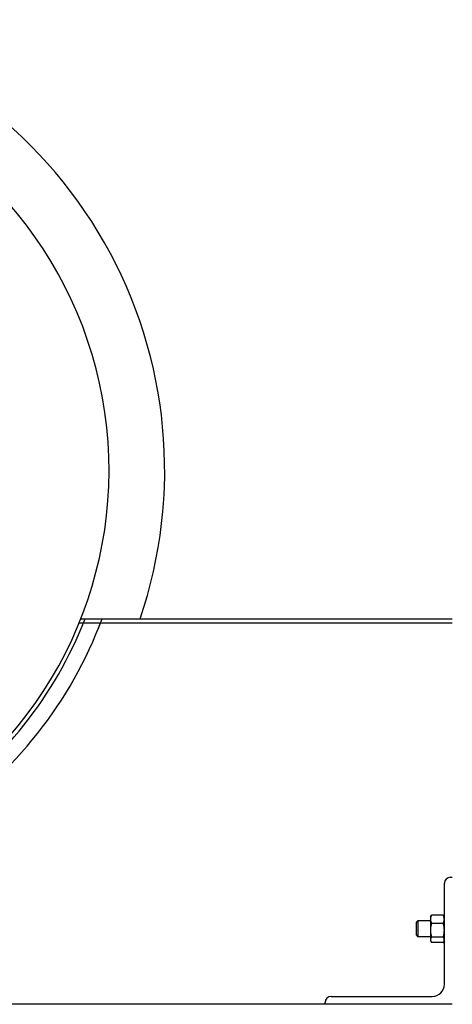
# Model space of a CAD drawing. Header units: inches. Extents: x 18 to 846, y -44 to 561.
# Tile 521 of 642: x 741 to 754, y 93 to 124. Entities that reach past the tile are written whole.
import ezdxf

# ---------------------------------------------------------------- set-up
doc = ezdxf.new("R2010")
doc.units = ezdxf.units.IN
doc.header["$LTSCALE"] = 24
doc.header["$MEASUREMENT"] = 0
doc.layers.add('Visible (ANSI)', color=7, linetype='Continuous', lineweight=30)

msp = doc.modelspace()

# ---------------------------------------------------------------- linework, layer by layer
at = {"layer": 'Visible (ANSI)'}
for p, q in [((754.1258, 104.8315), (742.38768, 104.8315)), ((742.44161, 104.966), (744.30547, 104.966)), ((754.1258, 104.8315), (743.06001, 104.8315)), ((744.30547, 104.966), (754.1258, 104.966)), ((754.0658, 96.8315), (754.1258, 96.8315)), ((753.8758, 93.4615), (753.8758, 96.6415)), ((753.4378, 95.5815), (753.45751, 95.61564)), ((753.4378, 95.5815), (753.4378, 95.50823)), ((753.4378, 95.50823), (753.4378, 95.16451)), ((753.84231, 95.63679), (753.4713, 95.63679)), ((753.8758, 95.5815), (753.8561, 95.61564)), ((753.0008, 95.40931), (753.04658, 95.4565)), ((753.0008, 95.00369), (753.0008, 95.40931)), ((753.04658, 95.4565), (753.04658, 94.9565)), ((753.4378, 95.4565), (753.04658, 95.4565)), ((753.84231, 95.37966), (753.4713, 95.37966)), ((753.0008, 95.00369), (753.04658, 94.9565)), ((753.4378, 94.9565), (753.04658, 94.9565)), ((753.4378, 95.16451), (753.4378, 94.86279)), ((753.4378, 94.86279), (753.4378, 94.8315)), ((753.84231, 94.94937), (753.4713, 94.94937)), ((753.4378, 94.8315), (753.45751, 94.79737)), ((753.84231, 94.77621), (753.4713, 94.77621)), ((753.8758, 94.8315), (753.8561, 94.79737)), ((750.3158, 93.0815), (753.4958, 93.0815)), ((750.1258, 92.8315), (688.0808, 92.8315)), ((750.1258, 92.8315), (750.1258, 92.8915)), ((754.1258, 92.8315), (750.1258, 92.8315))]:
    msp.add_line(p, q, dxfattribs=at)
for centre, radius, start, end in [((730.5808, 109.644), 14.5, 341.178513, 78.059456), ((730.5808, 109.644), 12.75, 304.209033, 76.391039), ((730.5808, 109.644), 12.875, 304.219473, 338.694553), ((730.5808, 109.644), 13.375, 303.909005, 339.527547), ((730.5808, 109.644), 13.375, 338.048244, 338.911283), ((754.0658, 96.6415), 0.19, 90, 180), ((753.4958, 93.4615), 0.38, 270, 0), ((750.3158, 92.8915), 0.19, 90, 180)]:
    msp.add_arc(centre, radius, start, end, dxfattribs=at)
for points, weights in [([(753.4713, 95.63679), (753.4378, 95.56789), (753.4378, 95.50823)], [1, 1.0379548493, 1]), ([(753.4378, 95.50823), (753.4378, 95.44856), (753.4713, 95.37966)], [1, 1.0379548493, 1]), ([(753.45751, 95.61564), (753.46345, 95.62592), (753.4713, 95.63679)], [1.01335315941, 1.00864620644, 1]), ([(753.8758, 95.50823), (753.8758, 95.56789), (753.84231, 95.63679)], [1, 1.0379548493, 1]), ([(753.84231, 95.63679), (753.85016, 95.62592), (753.8561, 95.61564)], [1, 1.00864620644, 1.01335315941]), ([(753.84231, 95.37966), (753.8758, 95.44856), (753.8758, 95.50823)], [1, 1.0379548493, 1]), ([(753.4713, 95.37966), (753.4378, 95.26436), (753.4378, 95.16451)], [1, 1.0379548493, 1]), ([(753.8758, 95.16451), (753.8758, 95.26436), (753.84231, 95.37966)], [1, 1.0379548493, 1]), ([(753.4378, 95.16451), (753.4378, 95.06466), (753.4713, 94.94937)], [1, 1.0379548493, 1]), ([(753.4713, 94.94937), (753.4378, 94.90297), (753.4378, 94.86279)], [1, 1.0379548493, 1]), ([(753.4378, 94.86279), (753.4378, 94.82261), (753.4713, 94.77621)], [1, 1.0379548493, 1]), ([(753.84231, 94.94937), (753.8758, 95.06466), (753.8758, 95.16451)], [1, 1.0379548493, 1]), ([(753.8758, 94.86279), (753.8758, 94.90297), (753.84231, 94.94937)], [1, 1.0379548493, 1]), ([(753.84231, 94.77621), (753.8758, 94.82261), (753.8758, 94.86279)], [1, 1.0379548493, 1])]:
    msp.add_rational_spline(points, weights, degree=2, dxfattribs=at)

doc.saveas('drawing.dxf')
